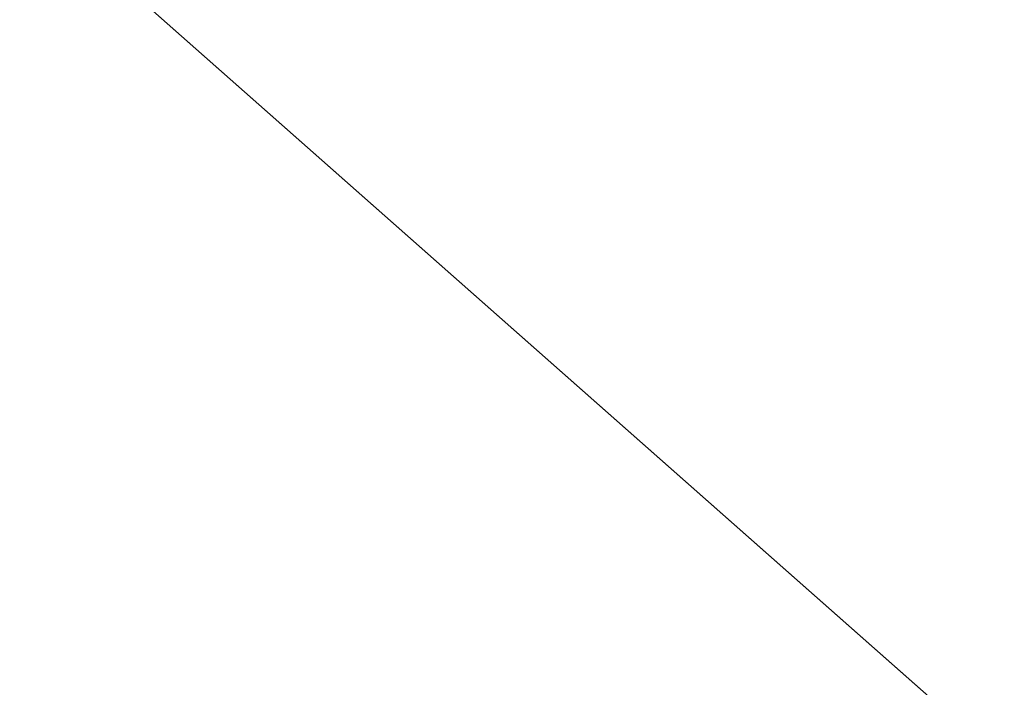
# Model space of a CAD drawing. Header units: millimetres. Extents: x 162876 to 168130, y 402614 to 405602.
# Tile 864 of 1056: x 165500.65 to 165502.16, y 403944.15 to 403945.18. Entities that reach past the tile are written whole.
import ezdxf
from ezdxf import colors
from ezdxf.entities.mleader import LeaderData, LeaderLine
from ezdxf.math import Vec2, Vec3

# ---------------------------------------------------------------- set-up
doc = ezdxf.new("R2010")
doc.units = ezdxf.units.MM
for name, color, linetype, lineweight in [('X-CA190022.004-UO-KAD_Percelen$0$B-WE-KG-GRENS_PERCEEL-GV', 150, 'Continuous', 9), ('X-CA190022.004-UO-OPB_Opbreek_v0.1$0$V-WE-VH-VERHARDING_TEGEL-A-200', 252, 'Continuous', 18), ('X-CA190022.004-UO-OPB_Opbreek_v0.1$0$X-XX-AL-T25- LEADER ASFALT', 7, 'Continuous', 25)]:
    doc.layers.add(name, color=color, linetype=linetype, lineweight=lineweight)
doc.styles.add('X-CA190022.004-UO-OPB_Opbreek_v0.1$0$NLCS-ISO-M200-T25', font='NLCS-ISO.ttf', dxfattribs={"height": 0.5})

msp = doc.modelspace()

# ---------------------------------------------------------------- leaders
at = {"layer": 'X-CA190022.004-UO-OPB_Opbreek_v0.1$0$X-XX-AL-T25- LEADER ASFALT'}
ml = msp.add_multileader_mtext('Standard', dxfattribs=at)
ml.set_content('\\A1;Wegvak 2.16; Fietspad Geerbosch\\PTotaal teervrij:\\PFrezen asfalt 25mm:  273.0m{\\H0.7x;\\S2^ ;\\H1.42857x; }', color=256, style='X-CA190022.004-UO-OPB_Opbreek_v0.1$0$NLCS-ISO-M200-T25')
ml.set_leader_properties(color=256, linetype='ByLayer', lineweight=-1)
ml.build(insert=Vec2(0, 0))
ml.multileader.update_dxf_attribs({"text_left_attachment_type": 5, "text_right_attachment_type": 5, "dogleg_length": 0.5, "arrow_head_size": 0.5})
ctx = ml.context
ctx.base_point, ctx.char_height, ctx.arrow_head_size, ctx.landing_gap_size, ctx.plane_origin, ctx.plane_x_axis, ctx.plane_y_axis = Vec3(165519.4827, 403953.6704), 0.5, 0.5, 0.18, Vec3(165445.8271, 403966.774), Vec3(0.692899, 0.721035), Vec3(-0.721035, 0.692899)
ctx.left_attachment, ctx.right_attachment = 5, 5
notes = []
notes.append((ctx, [(0, (1, 1, 0), (165519.1363, 403953.3099), (0.692899, 0.721035), 0.5, [(1, [(165496.5463, 403920.1721), (165523.5587, 403949.4352)], 0, [])])]))
ctx.mtext.insert, ctx.mtext.text_direction, ctx.mtext.rotation, ctx.mtext.width, ctx.mtext.flow_direction = Vec3(165517.9731, 403955.3708), Vec3(0.692899, 0.721035), 0.805295, 10.216208, 5
ctx.mtext.has_bg_fill, ctx.mtext.bg_color, ctx.mtext.bg_scale_factor, ctx.mtext.bg_transparency, ctx.mtext.use_window_bg_color = 1, -1027028792, 1.5, 0, 1
for ctx, leaders in notes:
    for number, flags, end, landing, length, lines in leaders:
        leader = LeaderData()
        leader.index, (leader.has_last_leader_line, leader.has_dogleg_vector, leader.attachment_direction) = number, flags
        leader.last_leader_point, leader.dogleg_vector, leader.dogleg_length = Vec3(end), Vec3(landing), length
        for number, points, colour, breaks in lines:
            line = LeaderLine()
            line.index, line.vertices, line.color, line.breaks = number, Vec3.list(points), colors.encode_raw_color(colour), breaks
            leader.lines.append(line)
        ctx.leaders.append(leader)

# ---------------------------------------------------------------- next in the draw order: hatches: boundary and pattern name
at = {"layer": 'X-CA190022.004-UO-OPB_Opbreek_v0.1$0$V-WE-VH-VERHARDING_TEGEL-A-200'}
h = msp.add_hatch(dxfattribs=at)
h.set_pattern_fill('AVH-TEGEL_300X300_HALFST-SO', color=256, scale=2, pattern_type=2)
h.set_pattern_definition([(0, (0, 0), (0.6, 0.3), [0.6, -0.6]), (90, (0, 0), (-0.6, 4e-17), [])])
edge = h.paths.add_edge_path()
edge.add_line((165502.2185, 403948.2578), (165509.293, 403941.944))
edge.add_arc((165506.5337, 403938.8821), 4.1218, -33.4188, 47.9756, ccw=False)
edge.add_line((165509.974, 403936.612), (165509.288, 403935.914))
edge.add_line((165509.288, 403935.914), (165506.299, 403938.205))
edge.add_line((165506.299, 403938.205), (165508.068, 403940.262))
edge.add_line((165508.068, 403940.262), (165502.868, 403944.836))
edge.add_line((165502.868, 403944.836), (165502.549, 403946.314))
edge.add_line((165502.549, 403946.314), (165501.3947, 403947.3296))
edge.add_line((165501.3947, 403947.3296), (165502.2185, 403948.2578))

# ---------------------------------------------------------------- next in the draw order: linework, layer by layer
at = {"layer": 'X-CA190022.004-UO-KAD_Percelen$0$B-WE-KG-GRENS_PERCEEL-GV', "flags": 128}
msp.add_lwpolyline([(165465.94, 403977.9), (165485.47, 403959.11), (165489.71, 403955.04), (165500.126, 403945.838), (165504.3, 403942.15), (165507.8, 403939), (165513.006, 403935.006), (165525.447, 403925.461), (165529.8, 403922.245), (165546.98, 403918.48), (165534.04, 403930.46), (165523.606, 403940.115), (165516.49, 403946.7), (165508.07, 403954.49), (165478.67, 403980.52)], dxfattribs=at)
msp.add_lwpolyline([(165494.566, 403939.736), (165497.079, 403937.449), (165504.3, 403942.15), (165500.126, 403945.838)], close=True, dxfattribs=at)

doc.saveas('drawing.dxf')
